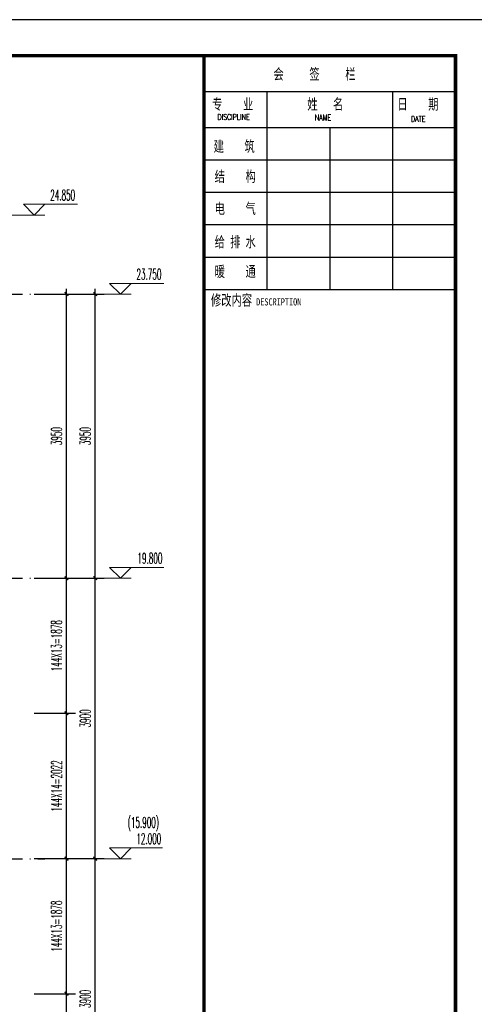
# Model space of a CAD drawing. Extents: x 1779708 to 7299578, y -1121471 to 88434.
# Tile 657 of 1056: x 6041579 to 6047907, y -957841 to -944150. Entities that reach past the tile are written whole.
import ezdxf

# ---------------------------------------------------------------- set-up
doc = ezdxf.new("R2010")
doc.units = 0
doc.header["$LTSCALE"] = 1000
doc.header["$MEASUREMENT"] = 0
doc.linetypes.add('DOTE', pattern=[2.42, 2, -0.2, 0.02, -0.2])
doc.layers.get('0').update_dxf_attribs({"linetype": 'CONTINUOUS'})
doc.layers.get('Defpoints').update_dxf_attribs({"linetype": 'CONTINUOUS'})
doc.layers.add('DIM_ELEV', color=3, linetype='CONTINUOUS', lineweight=13)
for name, color, linetype in [('DOTE', 1, 'DOTE'), ('PUB_DIM', 3, 'CONTINUOUS'), ('PUB_TEXT', 7, 'CONTINUOUS'), ('PUB_TITLE', 4, 'CONTINUOUS'), ('可见线', 6, 'CONTINUOUS'), ('通-图框－文字', 4, 'CONTINUOUS')]:
    doc.layers.add(name, color=color, linetype=linetype)
doc.styles.add('-宋体', font='simhei.ttf', dxfattribs={"width": 0.7})
doc.styles.add('_TCH_DIM', font='SIMPLEX.shx', dxfattribs={"width": 0.7, "bigfont": 'GBCBIG.shx'})
doc.styles.add('_TCH_DIM_T3', font='SIMPLEX.shx', dxfattribs={"width": 0.494118, "bigfont": 'GBCBIG.shx'})
doc.styles.add('dim_font', font='SIMPLEX.shx', dxfattribs={"width": 0.8})
doc.styles.add('仿宋', font='txt', dxfattribs={"width": 0.7})
doc.dimstyles.new('_TCH_ARCH&&50', dxfattribs={"dimtxt": 148.75, "dimasz": 50, "dimexe": 125, "dimexo": 150, "dimgap": 63.125, "dimtad": 1, "dimdec": 0, "dimzin": 0, "dimdsep": 46, "dimtxsty": '_TCH_DIM_T3', "dimblk": 'ARCHTICK', "dimcen": 0.09, "dimdle": 75, "dimclrt": 7, "dimazin": 2, "dimtfac": 1, "dimtdec": 0, "dimtix": 1, "dimtmove": 2, "dimatfit": 3, "dimfxl": 250, "dimtolj": 1, "dimtzin": 0, "dimarcsym": 0})

# ---------------------------------------------------------------- blocks, each defined once
blk = doc.blocks.new('A$C3D8761CE')
at = {"layer": 'PUB_TITLE'}
for p, q in [((76100, 57400), (83100, 57400)), ((77850, 57400), (77850, 51900)), ((81350, 57400), (81350, 51900)), ((76100, 56400), (83100, 56400)), ((79600, 56400), (79600, 51900)), ((76100, 55500), (83100, 55500)), ((76100, 54600), (83100, 54600)), ((76100, 53700), (83100, 53700)), ((76100, 52800), (83100, 52800)), ((76100, 51900), (83100, 51900))]:
    blk.add_line(p, q, dxfattribs=at)
blk.add_lwpolyline([(0, 0), (84100, 0), (84100, 59400), (0, 59400)], close=True, dxfattribs=at)
at = {"layer": 'PUB_TITLE', "const_width": 100}
blk.add_lwpolyline([(2500, 1000), (83100, 1000), (83100, 58400), (2500, 58400)], close=True, dxfattribs=at)
blk.add_lwpolyline([(76100, 58400), (76100, 1000)], dxfattribs=at)
at = {"layer": '通-图框－文字'}
for s, height, style, width, p in [('会     签     栏', 300, '仿宋', 0.7, (78032, 57738)), ('专    业', 300, '仿宋', 0.7, (76326, 56902)), ('姓   名   ', 300, '仿宋', 0.7, (78975, 56902)), ('日    期', 300, '仿宋', 0.7, (81484, 56902)), ('建    筑', 300, '仿宋', 0.7, (76367, 55729)), ('结    构', 300, '仿宋', 0.7, (76396, 54891)), ('电    气', 300, '仿宋', 0.7, (76396, 53999)), ('给 排 水', 300, '仿宋', 0.7, (76396, 53070)), ('暖    通', 300, '仿宋', 0.7, (76396, 52250)), ('修改内容', 300, '仿宋', 0.7, (76292, 51452)), ('DESCRIPTION', 200, '-宋体', 0.8, (77552, 51452))]:
    blk.add_text(s, height=height, dxfattribs=dict(at, style=style, width=width)).set_placement(p)
at = {"layer": '通-图框－文字', "color": 4, "style": 'dim_font', "width": 0.65}
for s, p in [('DISCIPLINE', (76475, 56615)), ('NAME', (79185, 56599)), ('DATE', (81860, 56561))]:
    blk.add_text(s, height=160, dxfattribs=at).set_placement(p)
blk = doc.blocks.new('_ArchTick')
at = {"color": 0, "linetype": 'ByBlock', "const_width": 0.4}
blk.add_lwpolyline([(-0.5, -0.5), (0.5, 0.5)], dxfattribs=at)
blk = doc.blocks.new('*D3834')
at = {"layer": 'Defpoints', "color": 0, "transparency": 16777216}
for p in [(6041630, -947966), (6042230, -947966), (6041630, -951916)]:
    blk.add_point(p, dxfattribs=at)
at = {"layer": 'PUB_DIM', "color": 0, "lineweight": -2, "transparency": 16777216}
for p, q in [((6041780, -947966), (6042355, -947966)), ((6042230, -951991), (6042230, -947891)), ((6041780, -951916), (6042355, -951916))]:
    blk.add_line(p, q, dxfattribs=at)
at = {"layer": 'PUB_DIM', "color": 0, "lineweight": -2, "transparency": 16777216, "xscale": 50, "yscale": 50, "zscale": 50}
for p, rotation in [((6042230, -947966), 90), ((6042230, -951916), 270)]:
    blk.add_blockref('_ArchTick', p, dxfattribs=dict(at, rotation=rotation))
at = {"layer": 'PUB_DIM', "color": 7, "transparency": 16777216, "insert": (6042092, -949941), "char_height": 148.8, "attachment_point": 5, "rotation": 90, "style": '_TCH_DIM_T3'}
blk.add_mtext('\\A1;3950', dxfattribs=at)
blk = doc.blocks.new('*D3835')
at = {"layer": 'Defpoints', "color": 0, "transparency": 16777216}
for p in [(6041630, -951916), (6042230, -951916), (6041630, -953794)]:
    blk.add_point(p, dxfattribs=at)
at = {"layer": 'PUB_DIM', "color": 0, "lineweight": -2, "transparency": 16777216}
for p, q in [((6041780, -951916), (6042355, -951916)), ((6042230, -953869), (6042230, -951841)), ((6041780, -953794), (6042355, -953794))]:
    blk.add_line(p, q, dxfattribs=at)
at = {"layer": 'PUB_DIM', "color": 0, "lineweight": -2, "transparency": 16777216, "xscale": 50, "yscale": 50, "zscale": 50}
for p, rotation in [((6042230, -951916), 90), ((6042230, -953794), 270)]:
    blk.add_blockref('_ArchTick', p, dxfattribs=dict(at, rotation=rotation))
at = {"layer": 'PUB_DIM', "color": 7, "transparency": 16777216, "insert": (6042092, -952855), "char_height": 148.75, "attachment_point": 5, "rotation": 90, "style": '_TCH_DIM_T3'}
blk.add_mtext('\\A1;144X13=1878', dxfattribs=at)
blk = doc.blocks.new('*D3836')
at = {"layer": 'Defpoints', "color": 0, "transparency": 16777216}
for p in [(6041630, -953794), (6042230, -953794), (6041630, -955816)]:
    blk.add_point(p, dxfattribs=at)
at = {"layer": 'PUB_DIM', "color": 0, "lineweight": -2, "transparency": 16777216}
for p, q in [((6042230, -955891), (6042230, -953719)), ((6041780, -953794), (6042355, -953794)), ((6041780, -955816), (6042355, -955816))]:
    blk.add_line(p, q, dxfattribs=at)
at = {"layer": 'PUB_DIM', "color": 0, "lineweight": -2, "transparency": 16777216, "xscale": 50, "yscale": 50, "zscale": 50}
for p, rotation in [((6042230, -953794), 90), ((6042230, -955816), 270)]:
    blk.add_blockref('_ArchTick', p, dxfattribs=dict(at, rotation=rotation))
at = {"layer": 'PUB_DIM', "color": 7, "transparency": 16777216, "insert": (6042092, -954805), "char_height": 148.75, "attachment_point": 5, "rotation": 90, "style": '_TCH_DIM_T3'}
blk.add_mtext('\\A1;144X14=2022', dxfattribs=at)
blk = doc.blocks.new('*D3837')
at = {"layer": 'Defpoints', "color": 0, "transparency": 16777216}
for p in [(6041630, -955816), (6042230, -955816), (6041630, -957694)]:
    blk.add_point(p, dxfattribs=at)
at = {"layer": 'PUB_DIM', "color": 0, "lineweight": -2, "transparency": 16777216}
for p, q in [((6042230, -957769), (6042230, -955741)), ((6041780, -955816), (6042355, -955816)), ((6041780, -957694), (6042355, -957694))]:
    blk.add_line(p, q, dxfattribs=at)
at = {"layer": 'PUB_DIM', "color": 0, "lineweight": -2, "transparency": 16777216, "xscale": 50, "yscale": 50, "zscale": 50}
for p, rotation in [((6042230, -955816), 90), ((6042230, -957694), 270)]:
    blk.add_blockref('_ArchTick', p, dxfattribs=dict(at, rotation=rotation))
at = {"layer": 'PUB_DIM', "color": 7, "transparency": 16777216, "insert": (6042092, -956755), "char_height": 148.75, "attachment_point": 5, "rotation": 90, "style": '_TCH_DIM_T3'}
blk.add_mtext('\\A1;144X13=1878', dxfattribs=at)
blk = doc.blocks.new('*D3838')
at = {"layer": 'Defpoints', "color": 0, "transparency": 16777216}
for p in [(6041630, -957694), (6042230, -957694), (6041630, -959716)]:
    blk.add_point(p, dxfattribs=at)
at = {"layer": 'PUB_DIM', "color": 0, "lineweight": -2, "transparency": 16777216}
for p, q in [((6042230, -959791), (6042230, -957619)), ((6041780, -957694), (6042355, -957694)), ((6041780, -959716), (6042355, -959716))]:
    blk.add_line(p, q, dxfattribs=at)
at = {"layer": 'PUB_DIM', "color": 0, "lineweight": -2, "transparency": 16777216, "xscale": 50, "yscale": 50, "zscale": 50}
for p, rotation in [((6042230, -957694), 90), ((6042230, -959716), 270)]:
    blk.add_blockref('_ArchTick', p, dxfattribs=dict(at, rotation=rotation))
at = {"layer": 'PUB_DIM', "color": 7, "transparency": 16777216, "insert": (6042092, -958705), "char_height": 148.75, "attachment_point": 5, "rotation": 90, "style": '_TCH_DIM_T3'}
blk.add_mtext('\\A1;144X14=2022', dxfattribs=at)
blk = doc.blocks.new('*D3845')
at = {"layer": 'Defpoints', "color": 0, "transparency": 16777216}
for p in [(6042030, -955816), (6042630, -955816), (6042030, -959716)]:
    blk.add_point(p, dxfattribs=at)
at = {"layer": 'PUB_DIM', "color": 0, "lineweight": -2, "transparency": 16777216}
for p, q in [((6042630, -959791), (6042630, -955741)), ((6042180, -955816), (6042755, -955816)), ((6042180, -959716), (6042755, -959716))]:
    blk.add_line(p, q, dxfattribs=at)
at = {"layer": 'PUB_DIM', "color": 0, "lineweight": -2, "transparency": 16777216, "xscale": 50, "yscale": 50, "zscale": 50}
for p, rotation in [((6042630, -955816), 90), ((6042630, -959716), 270)]:
    blk.add_blockref('_ArchTick', p, dxfattribs=dict(at, rotation=rotation))
at = {"layer": 'PUB_DIM', "color": 7, "transparency": 16777216, "insert": (6042492, -957766), "char_height": 148.8, "attachment_point": 5, "rotation": 90, "style": '_TCH_DIM_T3'}
blk.add_mtext('\\A1;3900', dxfattribs=at)
blk = doc.blocks.new('*D3846')
at = {"layer": 'Defpoints', "color": 0, "transparency": 16777216}
for p in [(6042030, -951916), (6042630, -951916), (6042030, -955816)]:
    blk.add_point(p, dxfattribs=at)
at = {"layer": 'PUB_DIM', "color": 0, "lineweight": -2, "transparency": 16777216}
for p, q in [((6042180, -951916), (6042755, -951916)), ((6042630, -955891), (6042630, -951841)), ((6042180, -955816), (6042755, -955816))]:
    blk.add_line(p, q, dxfattribs=at)
at = {"layer": 'PUB_DIM', "color": 0, "lineweight": -2, "transparency": 16777216, "xscale": 50, "yscale": 50, "zscale": 50}
for p, rotation in [((6042630, -951916), 90), ((6042630, -955816), 270)]:
    blk.add_blockref('_ArchTick', p, dxfattribs=dict(at, rotation=rotation))
at = {"layer": 'PUB_DIM', "color": 7, "transparency": 16777216, "insert": (6042492, -953866), "char_height": 148.8, "attachment_point": 5, "rotation": 90, "style": '_TCH_DIM_T3'}
blk.add_mtext('\\A1;3900', dxfattribs=at)
blk = doc.blocks.new('*D3847')
at = {"layer": 'Defpoints', "color": 0, "transparency": 16777216}
for p in [(6042030, -947966), (6042630, -947966), (6042030, -951916)]:
    blk.add_point(p, dxfattribs=at)
at = {"layer": 'PUB_DIM', "color": 0, "lineweight": -2, "transparency": 16777216}
for p, q in [((6042180, -947966), (6042755, -947966)), ((6042630, -951991), (6042630, -947891)), ((6042180, -951916), (6042755, -951916))]:
    blk.add_line(p, q, dxfattribs=at)
at = {"layer": 'PUB_DIM', "color": 0, "lineweight": -2, "transparency": 16777216, "xscale": 50, "yscale": 50, "zscale": 50}
for p, rotation in [((6042630, -947966), 90), ((6042630, -951916), 270)]:
    blk.add_blockref('_ArchTick', p, dxfattribs=dict(at, rotation=rotation))
at = {"layer": 'PUB_DIM', "color": 7, "transparency": 16777216, "insert": (6042492, -949941), "char_height": 148.8, "attachment_point": 5, "rotation": 90, "style": '_TCH_DIM_T3'}
blk.add_mtext('\\A1;3950', dxfattribs=at)

msp = doc.modelspace()

# ---------------------------------------------------------------- linework, layer by layer
at = {"layer": 'DIM_ELEV'}
for p, q in [((6041779.8, -946866.3), (6041629.8, -946716.3)), ((6041629.8, -946716.3), (6042383.5, -946716.3)), ((6041779.8, -946866.3), (6041929.8, -946716.3)), ((6041429.8, -946866.3), (6041929.8, -946866.3)), ((6042979.8, -947966.3), (6042829.8, -947816.3)), ((6042829.8, -947816.3), (6043583.5, -947816.3)), ((6042979.8, -947966.3), (6043129.8, -947816.3)), ((6042629.8, -947966.3), (6043129.8, -947966.3)), ((6042979.8, -951916.3), (6042829.8, -951766.3)), ((6042829.8, -951766.3), (6043583.5, -951766.3)), ((6042979.8, -951916.3), (6043129.8, -951766.3)), ((6042629.8, -951916.3), (6043129.8, -951916.3)), ((6042979.8, -955816.3), (6042829.8, -955666.3)), ((6042829.8, -955666.3), (6043567.4, -955666.3)), ((6042979.8, -955816.3), (6043129.8, -955666.3)), ((6042629.8, -955816.3), (6043129.8, -955816.3))]:
    msp.add_line(p, q, dxfattribs=at)
at = {"layer": 'DOTE', "ltscale": 0.5}
for points in [[(6029729.8, -947966.3), (6041929.8, -947966.3)], [(6029729.8, -951916.3), (6041929.8, -951916.3)], [(6029729.8, -955816.3), (6041929.8, -955816.3)]]:
    msp.add_lwpolyline(points, dxfattribs=at)

# ---------------------------------------------------------------- block references
at = {"layer": '可见线', "xscale": 0.5, "yscale": 0.5, "zscale": 0.5}
msp.add_blockref('A$C3D8761CE', (6006094.5, -973850.2), dxfattribs=at)

# ---------------------------------------------------------------- texts
at = {"layer": 'PUB_TEXT', "color": 7, "style": '_TCH_DIM', "width": 0.494118}
for s, p in [('24.850', (6042004.5, -946663.8)), ('23.750', (6043204.5, -947763.8)), ('19.800', (6043218.5, -951713.8)), ('(15.900)', (6043083.4, -955386.3)), ('12.000', (6043202.4, -955613.8))]:
    msp.add_text(s, height=148.75, dxfattribs=at).set_placement(p)

# ---------------------------------------------------------------- dimensions: what is measured, and where the dimension line sits
at = {"layer": 'PUB_DIM'}
for p1, p2, picture, middle in [((6041629.8, -951916.3), (6041629.8, -947966.3), '*D3834', (6042092.3, -949941.3)), ((6042029.8, -951916.3), (6042029.8, -947966.3), '*D3847', (6042492.3, -949941.3)), ((6042029.8, -955816.3), (6042029.8, -951916.3), '*D3846', (6042492.3, -953866.3)), ((6042029.8, -959716.3), (6042029.8, -955816.3), '*D3845', (6042492.3, -957766.3))]:
    dim = msp.add_aligned_dim(p1=p1, p2=p2, distance=-600, dimstyle='_TCH_ARCH&&50', dxfattribs=at)
    dim.commit()
    dim.dimension.update_dxf_attribs({"geometry": picture, "text_midpoint": middle})
for p1, p2, text, picture, middle in [((6041629.8, -953794.1), (6041629.8, -951916.3), '144X13=1878', '*D3835', (6042092.3, -952855.2)), ((6041629.8, -955816.3), (6041629.8, -953794.1), '144X14=2022', '*D3836', (6042092.3, -954805.2)), ((6041629.8, -957694.1), (6041629.8, -955816.3), '144X13=1878', '*D3837', (6042092.3, -956755.2)), ((6041629.8, -959716.3), (6041629.8, -957694.1), '144X14=2022', '*D3838', (6042092.3, -958705.2))]:
    dim = msp.add_aligned_dim(p1=p1, p2=p2, distance=-600, text=text, dimstyle='_TCH_ARCH&&50', dxfattribs=at)
    dim.commit()
    dim.dimension.update_dxf_attribs({"geometry": picture, "text_midpoint": middle})

doc.saveas('drawing.dxf')
